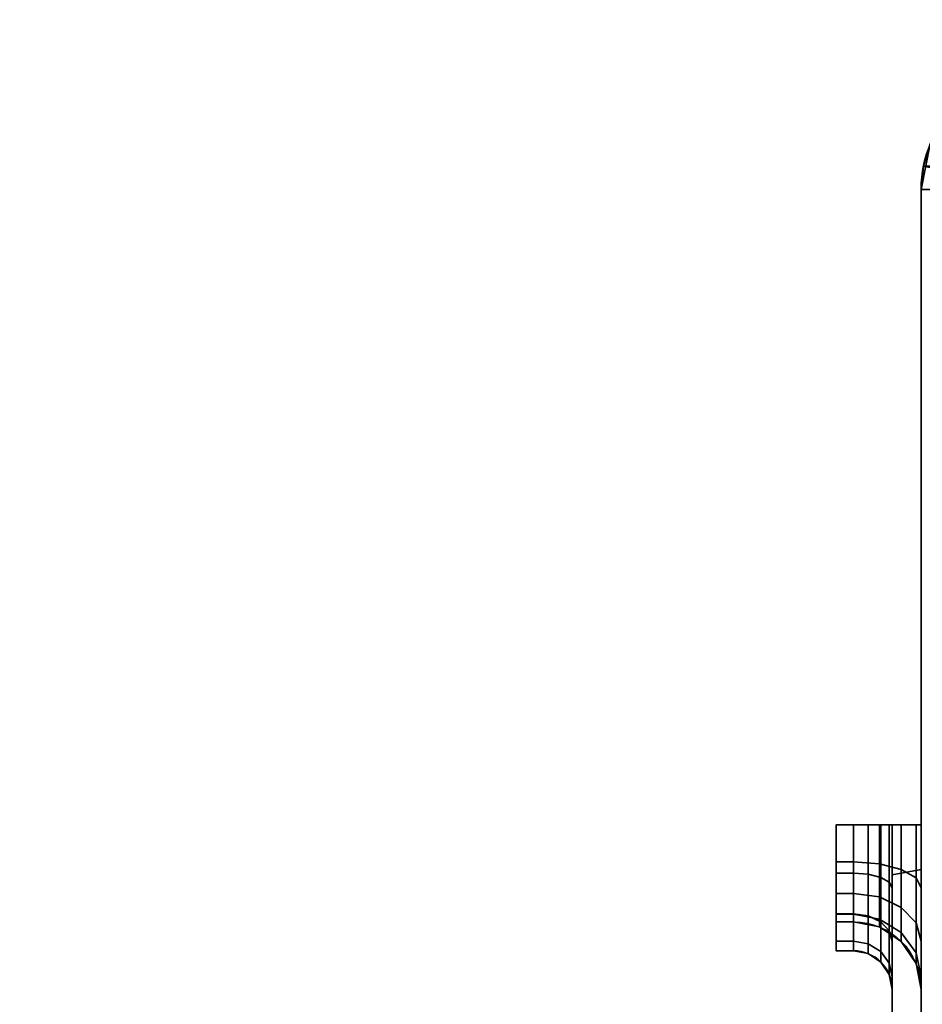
# Model space of a CAD drawing. Header units: millimetres. Extents: x -603 to 3703, y -120 to 193.
# Tile 653 of 656: x 2463 to 2486, y -7 to 19. Entities that reach past the tile are written whole.
import ezdxf

# ---------------------------------------------------------------- set-up
doc = ezdxf.new("R2010")
doc.units = ezdxf.units.MM
doc.layers.add('151', color=7, linetype='Continuous', true_color=0xffffff)

# ---------------------------------------------------------------- blocks, each defined once
blk = doc.blocks.new('UG_SURFACE_003')
at = {"layer": '151', "color": 252, "linetype": 'Continuous', "lineweight": 35}
for points in [[(3702.5, -35, 2213), (3702.5, 174.4, 2213), (2297.5, 174.4, 2213), (2297.5, -35, 2213)], [(2447.5, -35, 2063), (2447.5, 174.4, 2063), (3552.5, 174.4, 2063), (3552.5, -35, 2063)]]:
    blk.add_3dface(points, dxfattribs=at)
blk = doc.blocks.new('UG_SURFACE_164')
at = {"layer": '151', "color": 252, "linetype": 'Continuous', "lineweight": 35}
for points in [[(2486, 14.42, -7), (2486.059, 15.021, 2022.441), (2486.234, 15.599, 2022.265)], [(2486.234, 15.599, 2022.265), (2486.234, 15.599, -7), (2486, 14.42, -7)], [(2486, 14.42, -7), (2486.234, 15.599, -7), (2487.62, 15.025, -7), (2487.5, 14.42, -7)], [(2486, 14.42, -7), (2486, 14.42, 2022.5), (2486.059, 15.021, 2022.441)], [(2487.5, 14.42, 2021), (2487.53, 14.728, 2020.97), (2486.059, 15.021, 2022.441), (2486, 14.42, 2022.5)], [(2486, -46.92, 2022.5), (2486, 14.42, 2022.5), (2486, 14.42, -7), (2486, -46.92, -7)], [(2486, 14.42, 2022.5), (2486, -46.92, 2022.5), (2487.5, -46.92, 2021), (2487.5, 14.42, 2021)], [(2487.5, 14.42, -7), (2487.5, -46.92, -7), (2486, -46.92, -7), (2486, 14.42, -7)]]:
    blk.add_3dface(points, dxfattribs=at)
blk = doc.blocks.new('UG_SURFACE_165')
at = {"layer": '151', "color": 252, "linetype": 'Continuous', "lineweight": 35}
for points in [[(2486, 14.42, -7), (2486.059, 15.021, 2022.441), (2486.234, 15.599, 2022.265)], [(2486.234, 15.599, 2022.265), (2486.234, 15.599, -7), (2486, 14.42, -7)], [(2486, 14.42, -7), (2486.234, 15.599, -7), (2487.62, 15.025, -7), (2487.5, 14.42, -7)], [(2486, 14.42, -7), (2486, 14.42, 2022.5), (2486.059, 15.021, 2022.441)], [(2487.5, 14.42, 2021), (2487.53, 14.728, 2020.97), (2486.059, 15.021, 2022.441), (2486, 14.42, 2022.5)], [(2486, -46.92, 2022.5), (2486, 14.42, 2022.5), (2486, 14.42, -7), (2486, -46.92, -7)], [(2486, 14.42, 2022.5), (2486, -46.92, 2022.5), (2487.5, -46.92, 2021), (2487.5, 14.42, 2021)], [(2487.5, 14.42, -7), (2487.5, -46.92, -7), (2486, -46.92, -7), (2486, 14.42, -7)]]:
    blk.add_3dface(points, dxfattribs=at)
blk = doc.blocks.new('UG_SURFACE_166')
at = {"layer": '151', "color": 252, "linetype": 'Continuous', "lineweight": 35}
for points in [[(2486.059, 15.021, 2022.441), (2486, 14.42, 2022.5), (3514, 14.42, 2022.5)], [(2486, 14.42, 2022.5), (2486.059, 15.021, 2022.441), (2487.53, 14.728, 2020.97), (2487.5, 14.42, 2021)], [(2486, -46.92, 2022.5), (3514, -46.92, 2022.5), (3514, 14.42, 2022.5), (2486, 14.42, 2022.5)], [(2486, -46.92, 2022.5), (2486, 14.42, 2022.5), (2487.5, 14.42, 2021), (2487.5, -46.92, 2021)]]:
    blk.add_3dface(points, dxfattribs=at)
blk = doc.blocks.new('UG_SURFACE_168')
at = {"layer": '151', "color": 252, "linetype": 'Continuous', "lineweight": 35}
for points in [[(2484.25, -3.244, 1015.497), (2483.8, -3.244, 1015.497), (2483.8, -2, 1015.25), (2484.25, -2, 1015.25)], [(2484.25, -2, 1164.75), (2483.8, -2, 1164.75), (2483.8, -3.244, 1164.503), (2484.25, -3.244, 1164.503)], [(2483.8, -2.957, 1016.19), (2483.8, -2, 1016), (2483.8, -2, 1015.25), (2483.8, -3.244, 1015.497)], [(2484.25, -2, 1015.25), (2483.8, -2, 1015.25), (2483.8, -2, 1016), (2484.25, -2, 1016)], [(2484.25, -2, 1016), (2483.8, -2, 1016), (2483.8, -2.957, 1016.19), (2484.25, -2.957, 1016.19)], [(2483.8, -3.244, 1164.503), (2483.8, -2, 1164.75), (2483.8, -2, 1164), (2483.8, -2.957, 1163.81)], [(2484.25, -2, 1164), (2483.8, -2, 1164), (2483.8, -2, 1164.75), (2484.25, -2, 1164.75)], [(2484.25, -2.957, 1163.81), (2483.8, -2.957, 1163.81), (2483.8, -2, 1164), (2484.25, -2, 1164)], [(2484.633, -2, 1015.174), (2484.633, -3.273, 1015.427), (2484.25, -3.244, 1015.497), (2484.25, -2, 1015.25)], [(2484.633, -3.273, 1164.573), (2484.633, -2, 1164.826), (2484.25, -2, 1164.75), (2484.25, -3.244, 1164.503)], [(2484.25, -2, 1016), (2484.92, -2, 1015.867), (2484.633, -2, 1015.174), (2484.25, -2, 1015.25)], [(2484.25, -2, 1164.75), (2484.633, -2, 1164.826), (2484.92, -2, 1164.133), (2484.25, -2, 1164)], [(2484.25, -2.957, 1163.81), (2484.25, -2, 1164), (2484.92, -2, 1164.133), (2484.92, -3.008, 1163.933)], [(2484.25, -2, 1016), (2484.25, -2.957, 1016.19), (2484.92, -3.008, 1016.067), (2484.92, -2, 1015.867)], [(2484.957, -2, 1014.957), (2484.957, -3.356, 1015.227), (2484.633, -3.273, 1015.427), (2484.633, -2, 1015.174)], [(2484.957, -3.356, 1164.773), (2484.957, -2, 1165.043), (2484.633, -2, 1164.826), (2484.633, -3.273, 1164.573)], [(2484.957, -2, 1014.957), (2484.633, -2, 1015.174), (2484.92, -2, 1015.867), (2485.487, -2, 1015.487)], [(2485.487, -2, 1164.513), (2484.92, -2, 1164.133), (2484.633, -2, 1164.826), (2484.957, -2, 1165.043)], [(2484.92, -3.008, 1163.933), (2484.92, -2, 1164.133), (2485.487, -2, 1164.513), (2485.487, -3.153, 1164.283)], [(2484.92, -2, 1015.867), (2484.92, -3.008, 1016.067), (2485.487, -3.153, 1015.717), (2485.487, -2, 1015.487)], [(2485.174, -2, 1014.633), (2485.174, -3.48, 1014.927), (2484.957, -3.356, 1015.227), (2484.957, -2, 1014.957)], [(2485.174, -3.48, 1165.073), (2485.174, -2, 1165.367), (2484.957, -2, 1165.043), (2484.957, -3.356, 1164.773)], [(2485.487, -2, 1015.487), (2485.867, -2, 1014.92), (2485.174, -2, 1014.633), (2484.957, -2, 1014.957)], [(2484.957, -2, 1165.043), (2485.174, -2, 1165.367), (2485.867, -2, 1165.08), (2485.487, -2, 1164.513)], [(2485.25, -2, 1014.25), (2485.25, -3.626, 1014.573), (2485.174, -3.48, 1014.927), (2485.174, -2, 1014.633)], [(2485.25, -3.626, 1165.426), (2485.25, -2, 1165.75), (2485.174, -2, 1165.367), (2485.174, -3.48, 1165.073)], [(2485.25, -2, 1014.25), (2485.174, -2, 1014.633), (2485.867, -2, 1014.92), (2486, -2, 1014.25)], [(2486, -2, 1165.75), (2485.867, -2, 1165.08), (2485.174, -2, 1165.367), (2485.25, -2, 1165.75)], [(2485.25, -3.626, 1014.573), (2485.25, -2, 1014.25), (2485.25, -2, 1014), (2485.25, -14.946, 1000.609)], [(2485.25, -2, 1014), (2485.25, -8.551, 996), (2485.25, -14.789, 1000.127), (2485.25, -14.946, 1000.609)], [(2485.25, -3.288, 1169.538), (2485.25, -2, 1166), (2485.25, -2, 1165.75), (2485.25, -3.626, 1165.426)], [(2486, -8.551, 996), (2485.25, -8.551, 996), (2485.25, -2, 1014), (2486, -2, 1014)], [(2486, -3.151, 1169.162), (2486, -2, 1166), (2485.25, -2, 1166), (2485.25, -3.288, 1169.538)], [(2486, -2, 1014.25), (2486, -2, 1014), (2485.25, -2, 1014), (2485.25, -2, 1014.25)], [(2485.25, -2, 1165.75), (2485.25, -2, 1166), (2486, -2, 1166), (2486, -2, 1165.75)], [(2485.487, -3.153, 1164.283), (2485.487, -2, 1164.513), (2485.867, -2, 1165.08), (2485.867, -3.37, 1164.808)], [(2485.487, -2, 1015.487), (2485.487, -3.153, 1015.717), (2485.867, -3.37, 1015.192), (2485.867, -2, 1014.92)], [(2485.867, -3.37, 1164.808), (2485.867, -2, 1165.08), (2486, -2, 1165.75), (2486, -3.626, 1165.426)], [(2485.867, -2, 1014.92), (2485.867, -3.37, 1015.192), (2486, -3.626, 1014.573), (2486, -2, 1014.25)], [(2486, -3.626, 1165.426), (2486, -2, 1165.75), (2486, -2, 1166), (2486, -3.151, 1169.162)], [(2486, -8.551, 996), (2486, -2, 1014), (2486, -14.041, 1000.206), (2486, -14.127, 999.391)], [(2486, -14.294, 1000.985), (2486, -2, 1014), (2486, -2, 1014.25), (2486, -3.626, 1014.573)], [(2486, -14.294, 1000.985), (2486, -14.041, 1000.206), (2486, -2, 1014)], [(2483.8, -3.244, 1015.497), (2483.8, -4.298, 1016.202), (2483.8, -3.768, 1016.732), (2483.8, -2.957, 1016.19)], [(2484.25, -2.957, 1016.19), (2483.8, -2.957, 1016.19), (2483.8, -3.768, 1016.732), (2484.25, -3.768, 1016.732)], [(2483.8, -2.957, 1163.81), (2483.8, -3.768, 1163.268), (2483.8, -4.298, 1163.798), (2483.8, -3.244, 1164.503)], [(2484.25, -3.768, 1163.268), (2483.8, -3.768, 1163.268), (2483.8, -2.957, 1163.81), (2484.25, -2.957, 1163.81)], [(2484.25, -3.768, 1163.268), (2484.25, -2.957, 1163.81), (2484.92, -3.008, 1163.933), (2484.92, -3.862, 1163.362)], [(2484.25, -2.957, 1016.19), (2484.25, -3.768, 1016.732), (2484.92, -3.862, 1016.638), (2484.92, -3.008, 1016.067)], [(2484.92, -3.862, 1163.362), (2484.92, -3.008, 1163.933), (2485.487, -3.153, 1164.283), (2485.487, -4.13, 1163.63)], [(2484.92, -3.008, 1016.067), (2484.92, -3.862, 1016.638), (2485.487, -4.13, 1016.37), (2485.487, -3.153, 1015.717)], [(2484.25, -4.298, 1016.202), (2483.8, -4.298, 1016.202), (2483.8, -3.244, 1015.497), (2484.25, -3.244, 1015.497)], [(2484.25, -3.244, 1164.503), (2483.8, -3.244, 1164.503), (2483.8, -4.298, 1163.798), (2484.25, -4.298, 1163.798)], [(2484.633, -3.273, 1015.427), (2484.633, -4.352, 1016.148), (2484.25, -4.298, 1016.202), (2484.25, -3.244, 1015.497)], [(2484.633, -4.352, 1163.852), (2484.633, -3.273, 1164.573), (2484.25, -3.244, 1164.503), (2484.25, -4.298, 1163.798)], [(2484.957, -3.356, 1015.227), (2484.957, -4.505, 1015.995), (2484.633, -4.352, 1016.148), (2484.633, -3.273, 1015.427)], [(2484.957, -4.505, 1164.005), (2484.957, -3.356, 1164.773), (2484.633, -3.273, 1164.573), (2484.633, -4.352, 1163.852)], [(2485.25, -3.288, 1169.538), (2485.25, -8.551, 1184), (2486, -8.551, 1184), (2486, -3.151, 1169.162)], [(2485.25, -3.288, 1169.538), (2485.25, -15.095, 1179.185), (2485.25, -14.842, 1179.624)], [(2485.25, -3.288, 1169.538), (2485.25, -17.25, 1169.538), (2485.25, -16, 1178.782), (2485.25, -15.505, 1178.888)], [(2485.25, -14.842, 1179.624), (2485.25, -14.789, 1180.127), (2485.25, -8.551, 1184), (2485.25, -3.288, 1169.538)], [(2485.25, -15.505, 1178.888), (2485.25, -15.095, 1179.185), (2485.25, -3.288, 1169.538)], [(2485.25, -3.288, 1169.538), (2485.25, -9.519, 1166.291), (2485.25, -9.652, 1166.294)], [(2485.25, -3.288, 1169.538), (2485.25, -3.626, 1165.426), (2485.25, -5.005, 1164.505), (2485.25, -8.377, 1165.988)], [(2485.25, -8.377, 1165.988), (2485.25, -9.519, 1166.291), (2485.25, -3.288, 1169.538)], [(2485.25, -9.652, 1166.294), (2485.25, -17.25, 1166.294), (2485.25, -17.25, 1169.538), (2485.25, -3.288, 1169.538)], [(2485.487, -4.13, 1163.63), (2485.487, -3.153, 1164.283), (2485.867, -3.37, 1164.808), (2485.867, -4.532, 1164.032)], [(2485.487, -3.153, 1015.717), (2485.487, -4.13, 1016.37), (2485.867, -4.532, 1015.968), (2485.867, -3.37, 1015.192)], [(2486, -3.151, 1169.162), (2486, -15.199, 1178.201), (2486, -16, 1178.03), (2486, -16.627, 1173.391)], [(2486, -3.151, 1169.162), (2486, -14.127, 1179.391), (2486, -14.536, 1178.682)], [(2486, -16.627, 1173.391), (2486, -17.036, 1172.682), (2486, -3.151, 1169.162)], [(2486, -3.151, 1169.162), (2486, -8.551, 1184), (2486, -14.041, 1180.206), (2486, -14.127, 1179.391)], [(2486, -17.036, 1172.682), (2486, -17.699, 1172.201), (2486, -19.22, 1169.162), (2486, -3.151, 1169.162)], [(2486, -14.536, 1178.682), (2486, -15.199, 1178.201), (2486, -3.151, 1169.162)], [(2486, -3.151, 1169.162), (2486, -8.926, 1166.2), (2486, -8.377, 1165.988)], [(2486, -3.151, 1169.162), (2486, -19.22, 1169.162), (2486, -19.22, 1166.294), (2486, -9.652, 1166.294)], [(2486, -9.652, 1166.294), (2486, -8.926, 1166.2), (2486, -3.151, 1169.162)], [(2486, -8.377, 1165.988), (2486, -5.005, 1164.505), (2486, -3.626, 1165.426), (2486, -3.151, 1169.162)], [(2485.174, -3.48, 1014.927), (2485.174, -4.735, 1015.765), (2484.957, -4.505, 1015.995), (2484.957, -3.356, 1015.227)], [(2485.174, -4.735, 1164.235), (2485.174, -3.48, 1165.073), (2484.957, -3.356, 1164.773), (2484.957, -4.505, 1164.005)], [(2485.25, -3.626, 1014.573), (2485.25, -5.005, 1015.495), (2485.174, -4.735, 1015.765), (2485.174, -3.48, 1014.927)], [(2485.25, -5.005, 1164.505), (2485.25, -3.626, 1165.426), (2485.174, -3.48, 1165.073), (2485.174, -4.735, 1164.235)], [(2485.867, -4.532, 1164.032), (2485.867, -3.37, 1164.808), (2486, -3.626, 1165.426), (2486, -5.005, 1164.505)], [(2485.867, -3.37, 1015.192), (2485.867, -4.532, 1015.968), (2486, -5.005, 1015.495), (2486, -3.626, 1014.573)], [(2483.8, -4.298, 1016.202), (2483.8, -5.003, 1017.256), (2483.8, -4.31, 1017.543), (2483.8, -3.768, 1016.732)], [(2484.25, -3.768, 1016.732), (2483.8, -3.768, 1016.732), (2483.8, -4.31, 1017.543), (2484.25, -4.31, 1017.543)], [(2483.8, -3.768, 1163.268), (2483.8, -4.31, 1162.457), (2483.8, -5.003, 1162.744), (2483.8, -4.298, 1163.798)], [(2484.25, -4.31, 1162.457), (2483.8, -4.31, 1162.457), (2483.8, -3.768, 1163.268), (2484.25, -3.768, 1163.268)], [(2484.25, -4.31, 1162.457), (2484.25, -3.768, 1163.268), (2484.92, -3.862, 1163.362), (2484.92, -4.433, 1162.508)], [(2484.25, -3.768, 1016.732), (2484.25, -4.31, 1017.543), (2484.92, -4.433, 1017.492), (2484.92, -3.862, 1016.638)], [(2485.25, -14.946, 1000.609), (2485.25, -15.284, 1000.985), (2485.25, -5.005, 1015.495), (2485.25, -3.626, 1014.573)], [(2486, -3.626, 1014.573), (2486, -5.005, 1015.495), (2486, -14.842, 1001.593), (2486, -14.294, 1000.985)], [(2484.92, -4.433, 1162.508), (2484.92, -3.862, 1163.362), (2485.487, -4.13, 1163.63), (2485.487, -4.783, 1162.653)], [(2484.92, -3.862, 1016.638), (2484.92, -4.433, 1017.492), (2485.487, -4.783, 1017.347), (2485.487, -4.13, 1016.37)], [(2484.25, -5.003, 1017.256), (2483.8, -5.003, 1017.256), (2483.8, -4.298, 1016.202), (2484.25, -4.298, 1016.202)], [(2484.25, -4.298, 1163.798), (2483.8, -4.298, 1163.798), (2483.8, -5.003, 1162.744), (2484.25, -5.003, 1162.744)], [(2483.8, -5.003, 1017.256), (2483.8, -5.25, 1018.5), (2483.8, -4.5, 1018.5), (2483.8, -4.31, 1017.543)], [(2484.25, -4.31, 1017.543), (2483.8, -4.31, 1017.543), (2483.8, -4.5, 1018.5), (2484.25, -4.5, 1018.5)], [(2483.8, -4.31, 1162.457), (2483.8, -4.5, 1161.5), (2483.8, -5.25, 1161.5), (2483.8, -5.003, 1162.744)], [(2484.25, -4.5, 1161.5), (2483.8, -4.5, 1161.5), (2483.8, -4.31, 1162.457), (2484.25, -4.31, 1162.457)], [(2484.633, -4.352, 1016.148), (2484.633, -5.073, 1017.227), (2484.25, -5.003, 1017.256), (2484.25, -4.298, 1016.202)], [(2484.633, -5.073, 1162.773), (2484.633, -4.352, 1163.852), (2484.25, -4.298, 1163.798), (2484.25, -5.003, 1162.744)], [(2484.25, -4.5, 1161.5), (2484.25, -4.31, 1162.457), (2484.92, -4.433, 1162.508), (2484.92, -4.633, 1161.5)], [(2484.25, -4.31, 1017.543), (2484.25, -4.5, 1018.5), (2484.92, -4.633, 1018.5), (2484.92, -4.433, 1017.492)], [(2485.487, -4.783, 1162.653), (2485.487, -4.13, 1163.63), (2485.867, -4.532, 1164.032), (2485.867, -5.308, 1162.87)], [(2485.487, -4.13, 1016.37), (2485.487, -4.783, 1017.347), (2485.867, -5.308, 1017.13), (2485.867, -4.532, 1015.968)], [(2483.8, -4.5, 1161.5), (2483.8, -4.5, 1018.5), (2483.8, -5.25, 1018.5), (2483.8, -5.25, 1161.5)], [(2484.25, -4.5, 1161.5), (2484.25, -4.5, 1018.5), (2483.8, -4.5, 1018.5), (2483.8, -4.5, 1161.5)], [(2484.92, -4.633, 1161.5), (2484.92, -4.633, 1018.5), (2484.25, -4.5, 1018.5), (2484.25, -4.5, 1161.5)], [(2484.957, -4.505, 1015.995), (2484.957, -5.273, 1017.144), (2484.633, -5.073, 1017.227), (2484.633, -4.352, 1016.148)], [(2484.957, -5.273, 1162.856), (2484.957, -4.505, 1164.005), (2484.633, -4.352, 1163.852), (2484.633, -5.073, 1162.773)], [(2484.92, -4.633, 1161.5), (2484.92, -4.433, 1162.508), (2485.487, -4.783, 1162.653), (2485.487, -5.013, 1161.5)], [(2484.92, -4.433, 1017.492), (2484.92, -4.633, 1018.5), (2485.487, -5.013, 1018.5), (2485.487, -4.783, 1017.347)], [(2485.174, -4.735, 1015.765), (2485.174, -5.573, 1017.02), (2484.957, -5.273, 1017.144), (2484.957, -4.505, 1015.995)], [(2485.174, -5.573, 1162.98), (2485.174, -4.735, 1164.235), (2484.957, -4.505, 1164.005), (2484.957, -5.273, 1162.856)], [(2485.867, -5.308, 1162.87), (2485.867, -4.532, 1164.032), (2486, -5.005, 1164.505), (2486, -5.926, 1163.126)], [(2485.867, -4.532, 1015.968), (2485.867, -5.308, 1017.13), (2486, -5.926, 1016.874), (2486, -5.005, 1015.495)], [(2485.487, -5.013, 1161.5), (2485.487, -5.013, 1018.5), (2484.92, -4.633, 1018.5), (2484.92, -4.633, 1161.5)], [(2485.25, -5.005, 1015.495), (2485.25, -5.926, 1016.874), (2485.174, -5.573, 1017.02), (2485.174, -4.735, 1015.765)], [(2485.25, -5.926, 1163.126), (2485.25, -5.005, 1164.505), (2485.174, -4.735, 1164.235), (2485.174, -5.573, 1162.98)], [(2485.487, -5.013, 1161.5), (2485.487, -4.783, 1162.653), (2485.867, -5.308, 1162.87), (2485.867, -5.58, 1161.5)], [(2485.487, -4.783, 1017.347), (2485.487, -5.013, 1018.5), (2485.867, -5.58, 1018.5), (2485.867, -5.308, 1017.13)], [(2484.25, -5.25, 1018.5), (2483.8, -5.25, 1018.5), (2483.8, -5.003, 1017.256), (2484.25, -5.003, 1017.256)], [(2484.25, -5.003, 1162.744), (2483.8, -5.003, 1162.744), (2483.8, -5.25, 1161.5), (2484.25, -5.25, 1161.5)], [(2484.633, -5.073, 1017.227), (2484.633, -5.326, 1018.5), (2484.25, -5.25, 1018.5), (2484.25, -5.003, 1017.256)], [(2484.633, -5.326, 1161.5), (2484.633, -5.073, 1162.773), (2484.25, -5.003, 1162.744), (2484.25, -5.25, 1161.5)], [(2484.957, -5.273, 1017.144), (2484.957, -5.543, 1018.5), (2484.633, -5.326, 1018.5), (2484.633, -5.073, 1017.227)], [(2484.957, -5.543, 1161.5), (2484.957, -5.273, 1162.856), (2484.633, -5.073, 1162.773), (2484.633, -5.326, 1161.5)], [(2485.25, -5.005, 1164.505), (2485.25, -5.926, 1163.126), (2485.25, -7.02, 1163.703), (2485.25, -7.081, 1164.282)], [(2485.25, -7.081, 1164.282), (2485.25, -7.258, 1164.811), (2485.25, -5.005, 1164.505)], [(2485.25, -7.258, 1164.811), (2485.25, -7.537, 1165.279), (2485.25, -5.005, 1164.505)], [(2485.25, -7.537, 1165.279), (2485.25, -7.912, 1165.675), (2485.25, -5.005, 1164.505)], [(2485.25, -7.912, 1165.675), (2485.25, -8.377, 1165.988), (2485.25, -5.005, 1164.505)], [(2485.25, -15.284, 1000.985), (2485.25, -15.747, 1001.191), (2485.25, -5.926, 1016.874), (2485.25, -5.005, 1015.495)], [(2485.867, -5.58, 1161.5), (2485.867, -5.58, 1018.5), (2485.487, -5.013, 1018.5), (2485.487, -5.013, 1161.5)], [(2486, -5.005, 1164.505), (2486, -7.912, 1165.675), (2486, -7.537, 1165.279)], [(2486, -5.005, 1164.505), (2486, -8.377, 1165.988), (2486, -7.912, 1165.675)], [(2486, -5.005, 1015.495), (2486, -7.618, 1014.621), (2486, -8.011, 1014.246)], [(2486, -7.537, 1165.279), (2486, -5.926, 1163.126), (2486, -5.005, 1164.505)], [(2486, -5.005, 1015.495), (2486, -7.313, 1015.077), (2486, -7.618, 1014.621)], [(2486, -5.005, 1015.495), (2486, -7.108, 1015.606), (2486, -7.313, 1015.077)], [(2486, -5.005, 1015.495), (2486, -5.926, 1016.874), (2486, -7.02, 1016.297), (2486, -7.108, 1015.606)], [(2486, -8.011, 1014.246), (2486, -17.342, 1007.594), (2486, -16.794, 1006.985), (2486, -5.005, 1015.495)], [(2486, -14.842, 1001.593), (2486, -5.005, 1015.495), (2486, -16.541, 1006.206), (2486, -16.627, 1005.391)], [(2486, -16.794, 1006.985), (2486, -16.541, 1006.206), (2486, -5.005, 1015.495)], [(2484.25, -5.25, 1018.5), (2484.25, -5.25, 1161.5), (2483.8, -5.25, 1161.5), (2483.8, -5.25, 1018.5)], [(2484.633, -5.326, 1018.5), (2484.633, -5.326, 1161.5), (2484.25, -5.25, 1161.5), (2484.25, -5.25, 1018.5)], [(2484.957, -5.543, 1018.5), (2484.957, -5.543, 1161.5), (2484.633, -5.326, 1161.5), (2484.633, -5.326, 1018.5)], [(2485.174, -5.573, 1017.02), (2485.174, -5.867, 1018.5), (2484.957, -5.543, 1018.5), (2484.957, -5.273, 1017.144)], [(2485.174, -5.867, 1161.5), (2485.174, -5.573, 1162.98), (2484.957, -5.273, 1162.856), (2484.957, -5.543, 1161.5)], [(2485.867, -5.58, 1161.5), (2485.867, -5.308, 1162.87), (2486, -5.926, 1163.126), (2486, -6.25, 1161.5)], [(2485.867, -5.308, 1017.13), (2485.867, -5.58, 1018.5), (2486, -6.25, 1018.5), (2486, -5.926, 1016.874)], [(2485.174, -5.867, 1018.5), (2485.174, -5.867, 1161.5), (2484.957, -5.543, 1161.5), (2484.957, -5.543, 1018.5)], [(2485.25, -5.926, 1016.874), (2485.25, -6.25, 1018.5), (2485.174, -5.867, 1018.5), (2485.174, -5.573, 1017.02)], [(2485.25, -6.25, 1161.5), (2485.25, -5.926, 1163.126), (2485.174, -5.573, 1162.98), (2485.174, -5.867, 1161.5)], [(2486, -6.25, 1161.5), (2486, -6.25, 1018.5), (2485.867, -5.58, 1018.5), (2485.867, -5.58, 1161.5)], [(2485.25, -6.25, 1018.5), (2485.25, -6.25, 1161.5), (2485.174, -5.867, 1161.5), (2485.174, -5.867, 1018.5)], [(2485.25, -7.02, 1163.703), (2485.25, -5.926, 1163.126), (2485.25, -6.25, 1161.5)], [(2485.25, -7.618, 1014.621), (2485.25, -7.313, 1015.077), (2485.25, -5.926, 1016.874), (2485.25, -15.747, 1001.191)], [(2485.25, -7.313, 1015.077), (2485.25, -7.108, 1015.606), (2485.25, -5.926, 1016.874)], [(2485.25, -6.25, 1018.5), (2485.25, -5.926, 1016.874), (2485.25, -7.108, 1015.606), (2485.25, -7.02, 1016.297)], [(2486, -7.02, 1016.297), (2486, -5.926, 1016.874), (2486, -6.25, 1018.5)], [(2486, -5.926, 1163.126), (2486, -7.258, 1164.811), (2486, -7.081, 1164.282)], [(2486, -5.926, 1163.126), (2486, -7.537, 1165.279), (2486, -7.258, 1164.811)], [(2486, -6.25, 1161.5), (2486, -5.926, 1163.126), (2486, -7.081, 1164.282), (2486, -7.02, 1163.703)], [(2485.25, -6.25, 1161.5), (2485.25, -6.25, 1018.5), (2485.25, -7.02, 1016.297), (2485.25, -7.02, 1163.703)], [(2486, -6.25, 1018.5), (2486, -6.25, 1161.5), (2486, -7.02, 1163.703), (2486, -7.02, 1016.297)]]:
    blk.add_3dface(points, dxfattribs=at)
blk = doc.blocks.new('UG_SURFACE_172')
at = {"layer": '151', "color": 252, "linetype": 'Continuous', "lineweight": 35}
for points in [[(2484.25, -3.244, 1015.497), (2483.8, -3.244, 1015.497), (2483.8, -2, 1015.25), (2484.25, -2, 1015.25)], [(2484.25, -2, 1164.75), (2483.8, -2, 1164.75), (2483.8, -3.244, 1164.503), (2484.25, -3.244, 1164.503)], [(2483.8, -2.957, 1016.19), (2483.8, -2, 1016), (2483.8, -2, 1015.25), (2483.8, -3.244, 1015.497)], [(2484.25, -2, 1015.25), (2483.8, -2, 1015.25), (2483.8, -2, 1016), (2484.25, -2, 1016)], [(2484.25, -2, 1016), (2483.8, -2, 1016), (2483.8, -2.957, 1016.19), (2484.25, -2.957, 1016.19)], [(2483.8, -3.244, 1164.503), (2483.8, -2, 1164.75), (2483.8, -2, 1164), (2483.8, -2.957, 1163.81)], [(2484.25, -2, 1164), (2483.8, -2, 1164), (2483.8, -2, 1164.75), (2484.25, -2, 1164.75)], [(2484.25, -2.957, 1163.81), (2483.8, -2.957, 1163.81), (2483.8, -2, 1164), (2484.25, -2, 1164)], [(2484.633, -2, 1015.174), (2484.633, -3.273, 1015.427), (2484.25, -3.244, 1015.497), (2484.25, -2, 1015.25)], [(2484.633, -3.273, 1164.573), (2484.633, -2, 1164.826), (2484.25, -2, 1164.75), (2484.25, -3.244, 1164.503)], [(2484.25, -2, 1016), (2484.92, -2, 1015.867), (2484.633, -2, 1015.174), (2484.25, -2, 1015.25)], [(2484.25, -2, 1164.75), (2484.633, -2, 1164.826), (2484.92, -2, 1164.133), (2484.25, -2, 1164)], [(2484.25, -2.957, 1163.81), (2484.25, -2, 1164), (2484.92, -2, 1164.133), (2484.92, -3.008, 1163.933)], [(2484.25, -2, 1016), (2484.25, -2.957, 1016.19), (2484.92, -3.008, 1016.067), (2484.92, -2, 1015.867)], [(2484.957, -2, 1014.957), (2484.957, -3.356, 1015.227), (2484.633, -3.273, 1015.427), (2484.633, -2, 1015.174)], [(2484.957, -3.356, 1164.773), (2484.957, -2, 1165.043), (2484.633, -2, 1164.826), (2484.633, -3.273, 1164.573)], [(2484.957, -2, 1014.957), (2484.633, -2, 1015.174), (2484.92, -2, 1015.867), (2485.487, -2, 1015.487)], [(2485.487, -2, 1164.513), (2484.92, -2, 1164.133), (2484.633, -2, 1164.826), (2484.957, -2, 1165.043)], [(2484.92, -3.008, 1163.933), (2484.92, -2, 1164.133), (2485.487, -2, 1164.513), (2485.487, -3.153, 1164.283)], [(2484.92, -2, 1015.867), (2484.92, -3.008, 1016.067), (2485.487, -3.153, 1015.717), (2485.487, -2, 1015.487)], [(2485.174, -2, 1014.633), (2485.174, -3.48, 1014.927), (2484.957, -3.356, 1015.227), (2484.957, -2, 1014.957)], [(2485.174, -3.48, 1165.073), (2485.174, -2, 1165.367), (2484.957, -2, 1165.043), (2484.957, -3.356, 1164.773)], [(2485.487, -2, 1015.487), (2485.867, -2, 1014.92), (2485.174, -2, 1014.633), (2484.957, -2, 1014.957)], [(2484.957, -2, 1165.043), (2485.174, -2, 1165.367), (2485.867, -2, 1165.08), (2485.487, -2, 1164.513)], [(2485.25, -2, 1014.25), (2485.25, -3.626, 1014.573), (2485.174, -3.48, 1014.927), (2485.174, -2, 1014.633)], [(2485.25, -3.626, 1165.426), (2485.25, -2, 1165.75), (2485.174, -2, 1165.367), (2485.174, -3.48, 1165.073)], [(2485.25, -2, 1014.25), (2485.174, -2, 1014.633), (2485.867, -2, 1014.92), (2486, -2, 1014.25)], [(2486, -2, 1165.75), (2485.867, -2, 1165.08), (2485.174, -2, 1165.367), (2485.25, -2, 1165.75)], [(2485.25, -3.626, 1014.573), (2485.25, -2, 1014.25), (2485.25, -2, 1014), (2485.25, -14.946, 1000.609)], [(2485.25, -2, 1014), (2485.25, -8.551, 996), (2485.25, -14.789, 1000.127), (2485.25, -14.946, 1000.609)], [(2485.25, -3.288, 1169.538), (2485.25, -2, 1166), (2485.25, -2, 1165.75), (2485.25, -3.626, 1165.426)], [(2486, -8.551, 996), (2485.25, -8.551, 996), (2485.25, -2, 1014), (2486, -2, 1014)], [(2486, -3.151, 1169.162), (2486, -2, 1166), (2485.25, -2, 1166), (2485.25, -3.288, 1169.538)], [(2486, -2, 1014.25), (2486, -2, 1014), (2485.25, -2, 1014), (2485.25, -2, 1014.25)], [(2485.25, -2, 1165.75), (2485.25, -2, 1166), (2486, -2, 1166), (2486, -2, 1165.75)], [(2485.487, -3.153, 1164.283), (2485.487, -2, 1164.513), (2485.867, -2, 1165.08), (2485.867, -3.37, 1164.808)], [(2485.487, -2, 1015.487), (2485.487, -3.153, 1015.717), (2485.867, -3.37, 1015.192), (2485.867, -2, 1014.92)], [(2485.867, -3.37, 1164.808), (2485.867, -2, 1165.08), (2486, -2, 1165.75), (2486, -3.626, 1165.426)], [(2485.867, -2, 1014.92), (2485.867, -3.37, 1015.192), (2486, -3.626, 1014.573), (2486, -2, 1014.25)], [(2486, -3.626, 1165.426), (2486, -2, 1165.75), (2486, -2, 1166), (2486, -3.151, 1169.162)], [(2486, -8.551, 996), (2486, -2, 1014), (2486, -14.041, 1000.206), (2486, -14.127, 999.391)], [(2486, -14.294, 1000.985), (2486, -2, 1014), (2486, -2, 1014.25), (2486, -3.626, 1014.573)], [(2486, -14.294, 1000.985), (2486, -14.041, 1000.206), (2486, -2, 1014)], [(2483.8, -3.244, 1015.497), (2483.8, -4.298, 1016.202), (2483.8, -3.768, 1016.732), (2483.8, -2.957, 1016.19)], [(2484.25, -2.957, 1016.19), (2483.8, -2.957, 1016.19), (2483.8, -3.768, 1016.732), (2484.25, -3.768, 1016.732)], [(2483.8, -2.957, 1163.81), (2483.8, -3.768, 1163.268), (2483.8, -4.298, 1163.798), (2483.8, -3.244, 1164.503)], [(2484.25, -3.768, 1163.268), (2483.8, -3.768, 1163.268), (2483.8, -2.957, 1163.81), (2484.25, -2.957, 1163.81)], [(2484.25, -3.768, 1163.268), (2484.25, -2.957, 1163.81), (2484.92, -3.008, 1163.933), (2484.92, -3.862, 1163.362)], [(2484.25, -2.957, 1016.19), (2484.25, -3.768, 1016.732), (2484.92, -3.862, 1016.638), (2484.92, -3.008, 1016.067)], [(2484.92, -3.862, 1163.362), (2484.92, -3.008, 1163.933), (2485.487, -3.153, 1164.283), (2485.487, -4.13, 1163.63)], [(2484.92, -3.008, 1016.067), (2484.92, -3.862, 1016.638), (2485.487, -4.13, 1016.37), (2485.487, -3.153, 1015.717)], [(2484.25, -4.298, 1016.202), (2483.8, -4.298, 1016.202), (2483.8, -3.244, 1015.497), (2484.25, -3.244, 1015.497)], [(2484.25, -3.244, 1164.503), (2483.8, -3.244, 1164.503), (2483.8, -4.298, 1163.798), (2484.25, -4.298, 1163.798)], [(2484.633, -3.273, 1015.427), (2484.633, -4.352, 1016.148), (2484.25, -4.298, 1016.202), (2484.25, -3.244, 1015.497)], [(2484.633, -4.352, 1163.852), (2484.633, -3.273, 1164.573), (2484.25, -3.244, 1164.503), (2484.25, -4.298, 1163.798)], [(2484.957, -3.356, 1015.227), (2484.957, -4.505, 1015.995), (2484.633, -4.352, 1016.148), (2484.633, -3.273, 1015.427)], [(2484.957, -4.505, 1164.005), (2484.957, -3.356, 1164.773), (2484.633, -3.273, 1164.573), (2484.633, -4.352, 1163.852)], [(2485.25, -3.288, 1169.538), (2485.25, -8.551, 1184), (2486, -8.551, 1184), (2486, -3.151, 1169.162)], [(2485.25, -3.288, 1169.538), (2485.25, -15.095, 1179.185), (2485.25, -14.842, 1179.624)], [(2485.25, -3.288, 1169.538), (2485.25, -17.25, 1169.538), (2485.25, -16, 1178.782), (2485.25, -15.505, 1178.888)], [(2485.25, -14.842, 1179.624), (2485.25, -14.789, 1180.127), (2485.25, -8.551, 1184), (2485.25, -3.288, 1169.538)], [(2485.25, -15.505, 1178.888), (2485.25, -15.095, 1179.185), (2485.25, -3.288, 1169.538)], [(2485.25, -3.288, 1169.538), (2485.25, -9.519, 1166.291), (2485.25, -9.652, 1166.294)], [(2485.25, -3.288, 1169.538), (2485.25, -3.626, 1165.426), (2485.25, -5.005, 1164.505), (2485.25, -8.377, 1165.988)], [(2485.25, -8.377, 1165.988), (2485.25, -9.519, 1166.291), (2485.25, -3.288, 1169.538)], [(2485.25, -9.652, 1166.294), (2485.25, -17.25, 1166.294), (2485.25, -17.25, 1169.538), (2485.25, -3.288, 1169.538)], [(2485.487, -4.13, 1163.63), (2485.487, -3.153, 1164.283), (2485.867, -3.37, 1164.808), (2485.867, -4.532, 1164.032)], [(2485.487, -3.153, 1015.717), (2485.487, -4.13, 1016.37), (2485.867, -4.532, 1015.968), (2485.867, -3.37, 1015.192)], [(2486, -3.151, 1169.162), (2486, -15.199, 1178.201), (2486, -16, 1178.03), (2486, -16.627, 1173.391)], [(2486, -3.151, 1169.162), (2486, -14.127, 1179.391), (2486, -14.536, 1178.682)], [(2486, -16.627, 1173.391), (2486, -17.036, 1172.682), (2486, -3.151, 1169.162)], [(2486, -3.151, 1169.162), (2486, -8.551, 1184), (2486, -14.041, 1180.206), (2486, -14.127, 1179.391)], [(2486, -17.036, 1172.682), (2486, -17.699, 1172.201), (2486, -19.22, 1169.162), (2486, -3.151, 1169.162)], [(2486, -14.536, 1178.682), (2486, -15.199, 1178.201), (2486, -3.151, 1169.162)], [(2486, -3.151, 1169.162), (2486, -8.926, 1166.2), (2486, -8.377, 1165.988)], [(2486, -3.151, 1169.162), (2486, -19.22, 1169.162), (2486, -19.22, 1166.294), (2486, -9.652, 1166.294)], [(2486, -9.652, 1166.294), (2486, -8.926, 1166.2), (2486, -3.151, 1169.162)], [(2486, -8.377, 1165.988), (2486, -5.005, 1164.505), (2486, -3.626, 1165.426), (2486, -3.151, 1169.162)], [(2485.174, -3.48, 1014.927), (2485.174, -4.735, 1015.765), (2484.957, -4.505, 1015.995), (2484.957, -3.356, 1015.227)], [(2485.174, -4.735, 1164.235), (2485.174, -3.48, 1165.073), (2484.957, -3.356, 1164.773), (2484.957, -4.505, 1164.005)], [(2485.25, -3.626, 1014.573), (2485.25, -5.005, 1015.495), (2485.174, -4.735, 1015.765), (2485.174, -3.48, 1014.927)], [(2485.25, -5.005, 1164.505), (2485.25, -3.626, 1165.426), (2485.174, -3.48, 1165.073), (2485.174, -4.735, 1164.235)], [(2485.867, -4.532, 1164.032), (2485.867, -3.37, 1164.808), (2486, -3.626, 1165.426), (2486, -5.005, 1164.505)], [(2485.867, -3.37, 1015.192), (2485.867, -4.532, 1015.968), (2486, -5.005, 1015.495), (2486, -3.626, 1014.573)], [(2483.8, -4.298, 1016.202), (2483.8, -5.003, 1017.256), (2483.8, -4.31, 1017.543), (2483.8, -3.768, 1016.732)], [(2484.25, -3.768, 1016.732), (2483.8, -3.768, 1016.732), (2483.8, -4.31, 1017.543), (2484.25, -4.31, 1017.543)], [(2483.8, -3.768, 1163.268), (2483.8, -4.31, 1162.457), (2483.8, -5.003, 1162.744), (2483.8, -4.298, 1163.798)], [(2484.25, -4.31, 1162.457), (2483.8, -4.31, 1162.457), (2483.8, -3.768, 1163.268), (2484.25, -3.768, 1163.268)], [(2484.25, -4.31, 1162.457), (2484.25, -3.768, 1163.268), (2484.92, -3.862, 1163.362), (2484.92, -4.433, 1162.508)], [(2484.25, -3.768, 1016.732), (2484.25, -4.31, 1017.543), (2484.92, -4.433, 1017.492), (2484.92, -3.862, 1016.638)], [(2485.25, -14.946, 1000.609), (2485.25, -15.284, 1000.985), (2485.25, -5.005, 1015.495), (2485.25, -3.626, 1014.573)], [(2486, -3.626, 1014.573), (2486, -5.005, 1015.495), (2486, -14.842, 1001.593), (2486, -14.294, 1000.985)], [(2484.92, -4.433, 1162.508), (2484.92, -3.862, 1163.362), (2485.487, -4.13, 1163.63), (2485.487, -4.783, 1162.653)], [(2484.92, -3.862, 1016.638), (2484.92, -4.433, 1017.492), (2485.487, -4.783, 1017.347), (2485.487, -4.13, 1016.37)], [(2484.25, -5.003, 1017.256), (2483.8, -5.003, 1017.256), (2483.8, -4.298, 1016.202), (2484.25, -4.298, 1016.202)], [(2484.25, -4.298, 1163.798), (2483.8, -4.298, 1163.798), (2483.8, -5.003, 1162.744), (2484.25, -5.003, 1162.744)], [(2483.8, -5.003, 1017.256), (2483.8, -5.25, 1018.5), (2483.8, -4.5, 1018.5), (2483.8, -4.31, 1017.543)], [(2484.25, -4.31, 1017.543), (2483.8, -4.31, 1017.543), (2483.8, -4.5, 1018.5), (2484.25, -4.5, 1018.5)], [(2483.8, -4.31, 1162.457), (2483.8, -4.5, 1161.5), (2483.8, -5.25, 1161.5), (2483.8, -5.003, 1162.744)], [(2484.25, -4.5, 1161.5), (2483.8, -4.5, 1161.5), (2483.8, -4.31, 1162.457), (2484.25, -4.31, 1162.457)], [(2484.633, -4.352, 1016.148), (2484.633, -5.073, 1017.227), (2484.25, -5.003, 1017.256), (2484.25, -4.298, 1016.202)], [(2484.633, -5.073, 1162.773), (2484.633, -4.352, 1163.852), (2484.25, -4.298, 1163.798), (2484.25, -5.003, 1162.744)], [(2484.25, -4.5, 1161.5), (2484.25, -4.31, 1162.457), (2484.92, -4.433, 1162.508), (2484.92, -4.633, 1161.5)], [(2484.25, -4.31, 1017.543), (2484.25, -4.5, 1018.5), (2484.92, -4.633, 1018.5), (2484.92, -4.433, 1017.492)], [(2485.487, -4.783, 1162.653), (2485.487, -4.13, 1163.63), (2485.867, -4.532, 1164.032), (2485.867, -5.308, 1162.87)], [(2485.487, -4.13, 1016.37), (2485.487, -4.783, 1017.347), (2485.867, -5.308, 1017.13), (2485.867, -4.532, 1015.968)], [(2483.8, -4.5, 1161.5), (2483.8, -4.5, 1018.5), (2483.8, -5.25, 1018.5), (2483.8, -5.25, 1161.5)], [(2484.25, -4.5, 1161.5), (2484.25, -4.5, 1018.5), (2483.8, -4.5, 1018.5), (2483.8, -4.5, 1161.5)], [(2484.92, -4.633, 1161.5), (2484.92, -4.633, 1018.5), (2484.25, -4.5, 1018.5), (2484.25, -4.5, 1161.5)], [(2484.957, -4.505, 1015.995), (2484.957, -5.273, 1017.144), (2484.633, -5.073, 1017.227), (2484.633, -4.352, 1016.148)], [(2484.957, -5.273, 1162.856), (2484.957, -4.505, 1164.005), (2484.633, -4.352, 1163.852), (2484.633, -5.073, 1162.773)], [(2484.92, -4.633, 1161.5), (2484.92, -4.433, 1162.508), (2485.487, -4.783, 1162.653), (2485.487, -5.013, 1161.5)], [(2484.92, -4.433, 1017.492), (2484.92, -4.633, 1018.5), (2485.487, -5.013, 1018.5), (2485.487, -4.783, 1017.347)], [(2485.174, -4.735, 1015.765), (2485.174, -5.573, 1017.02), (2484.957, -5.273, 1017.144), (2484.957, -4.505, 1015.995)], [(2485.174, -5.573, 1162.98), (2485.174, -4.735, 1164.235), (2484.957, -4.505, 1164.005), (2484.957, -5.273, 1162.856)], [(2485.867, -5.308, 1162.87), (2485.867, -4.532, 1164.032), (2486, -5.005, 1164.505), (2486, -5.926, 1163.126)], [(2485.867, -4.532, 1015.968), (2485.867, -5.308, 1017.13), (2486, -5.926, 1016.874), (2486, -5.005, 1015.495)], [(2485.487, -5.013, 1161.5), (2485.487, -5.013, 1018.5), (2484.92, -4.633, 1018.5), (2484.92, -4.633, 1161.5)], [(2485.25, -5.005, 1015.495), (2485.25, -5.926, 1016.874), (2485.174, -5.573, 1017.02), (2485.174, -4.735, 1015.765)], [(2485.25, -5.926, 1163.126), (2485.25, -5.005, 1164.505), (2485.174, -4.735, 1164.235), (2485.174, -5.573, 1162.98)], [(2485.487, -5.013, 1161.5), (2485.487, -4.783, 1162.653), (2485.867, -5.308, 1162.87), (2485.867, -5.58, 1161.5)], [(2485.487, -4.783, 1017.347), (2485.487, -5.013, 1018.5), (2485.867, -5.58, 1018.5), (2485.867, -5.308, 1017.13)], [(2484.25, -5.25, 1018.5), (2483.8, -5.25, 1018.5), (2483.8, -5.003, 1017.256), (2484.25, -5.003, 1017.256)], [(2484.25, -5.003, 1162.744), (2483.8, -5.003, 1162.744), (2483.8, -5.25, 1161.5), (2484.25, -5.25, 1161.5)], [(2484.633, -5.073, 1017.227), (2484.633, -5.326, 1018.5), (2484.25, -5.25, 1018.5), (2484.25, -5.003, 1017.256)], [(2484.633, -5.326, 1161.5), (2484.633, -5.073, 1162.773), (2484.25, -5.003, 1162.744), (2484.25, -5.25, 1161.5)], [(2484.957, -5.273, 1017.144), (2484.957, -5.543, 1018.5), (2484.633, -5.326, 1018.5), (2484.633, -5.073, 1017.227)], [(2484.957, -5.543, 1161.5), (2484.957, -5.273, 1162.856), (2484.633, -5.073, 1162.773), (2484.633, -5.326, 1161.5)], [(2485.25, -5.005, 1164.505), (2485.25, -5.926, 1163.126), (2485.25, -7.02, 1163.703), (2485.25, -7.081, 1164.282)], [(2485.25, -7.081, 1164.282), (2485.25, -7.258, 1164.811), (2485.25, -5.005, 1164.505)], [(2485.25, -7.258, 1164.811), (2485.25, -7.537, 1165.279), (2485.25, -5.005, 1164.505)], [(2485.25, -7.537, 1165.279), (2485.25, -7.912, 1165.675), (2485.25, -5.005, 1164.505)], [(2485.25, -7.912, 1165.675), (2485.25, -8.377, 1165.988), (2485.25, -5.005, 1164.505)], [(2485.25, -15.284, 1000.985), (2485.25, -15.747, 1001.191), (2485.25, -5.926, 1016.874), (2485.25, -5.005, 1015.495)], [(2485.867, -5.58, 1161.5), (2485.867, -5.58, 1018.5), (2485.487, -5.013, 1018.5), (2485.487, -5.013, 1161.5)], [(2486, -5.005, 1164.505), (2486, -7.258, 1164.811), (2486, -7.081, 1164.282)], [(2486, -5.005, 1164.505), (2486, -7.537, 1165.279), (2486, -7.258, 1164.811)], [(2486, -5.005, 1164.505), (2486, -7.912, 1165.675), (2486, -7.537, 1165.279)], [(2486, -5.005, 1015.495), (2486, -7.618, 1014.621), (2486, -8.011, 1014.246)], [(2486, -5.005, 1164.505), (2486, -8.377, 1165.988), (2486, -7.912, 1165.675)], [(2486, -5.005, 1015.495), (2486, -7.313, 1015.077), (2486, -7.618, 1014.621)], [(2486, -5.005, 1015.495), (2486, -7.108, 1015.606), (2486, -7.313, 1015.077)], [(2486, -7.081, 1164.282), (2486, -7.02, 1163.703), (2486, -5.926, 1163.126), (2486, -5.005, 1164.505)], [(2486, -5.005, 1015.495), (2486, -5.926, 1016.874), (2486, -7.02, 1016.297), (2486, -7.108, 1015.606)], [(2486, -8.011, 1014.246), (2486, -17.342, 1007.594), (2486, -16.794, 1006.985), (2486, -5.005, 1015.495)], [(2486, -14.842, 1001.593), (2486, -5.005, 1015.495), (2486, -16.541, 1006.206), (2486, -16.627, 1005.391)], [(2486, -16.794, 1006.985), (2486, -16.541, 1006.206), (2486, -5.005, 1015.495)], [(2484.25, -5.25, 1018.5), (2484.25, -5.25, 1161.5), (2483.8, -5.25, 1161.5), (2483.8, -5.25, 1018.5)], [(2484.633, -5.326, 1018.5), (2484.633, -5.326, 1161.5), (2484.25, -5.25, 1161.5), (2484.25, -5.25, 1018.5)], [(2484.957, -5.543, 1018.5), (2484.957, -5.543, 1161.5), (2484.633, -5.326, 1161.5), (2484.633, -5.326, 1018.5)], [(2485.174, -5.573, 1017.02), (2485.174, -5.867, 1018.5), (2484.957, -5.543, 1018.5), (2484.957, -5.273, 1017.144)], [(2485.174, -5.867, 1161.5), (2485.174, -5.573, 1162.98), (2484.957, -5.273, 1162.856), (2484.957, -5.543, 1161.5)], [(2485.867, -5.58, 1161.5), (2485.867, -5.308, 1162.87), (2486, -5.926, 1163.126), (2486, -6.25, 1161.5)], [(2485.867, -5.308, 1017.13), (2485.867, -5.58, 1018.5), (2486, -6.25, 1018.5), (2486, -5.926, 1016.874)], [(2485.174, -5.867, 1018.5), (2485.174, -5.867, 1161.5), (2484.957, -5.543, 1161.5), (2484.957, -5.543, 1018.5)], [(2485.25, -5.926, 1016.874), (2485.25, -6.25, 1018.5), (2485.174, -5.867, 1018.5), (2485.174, -5.573, 1017.02)], [(2485.25, -6.25, 1161.5), (2485.25, -5.926, 1163.126), (2485.174, -5.573, 1162.98), (2485.174, -5.867, 1161.5)], [(2486, -6.25, 1161.5), (2486, -6.25, 1018.5), (2485.867, -5.58, 1018.5), (2485.867, -5.58, 1161.5)], [(2485.25, -6.25, 1018.5), (2485.25, -6.25, 1161.5), (2485.174, -5.867, 1161.5), (2485.174, -5.867, 1018.5)], [(2485.25, -7.02, 1163.703), (2485.25, -5.926, 1163.126), (2485.25, -6.25, 1161.5)], [(2485.25, -7.618, 1014.621), (2485.25, -7.313, 1015.077), (2485.25, -5.926, 1016.874), (2485.25, -15.747, 1001.191)], [(2485.25, -7.313, 1015.077), (2485.25, -7.108, 1015.606), (2485.25, -5.926, 1016.874)], [(2485.25, -6.25, 1018.5), (2485.25, -5.926, 1016.874), (2485.25, -7.108, 1015.606), (2485.25, -7.02, 1016.297)], [(2486, -7.02, 1016.297), (2486, -5.926, 1016.874), (2486, -6.25, 1018.5)], [(2486, -6.25, 1161.5), (2486, -5.926, 1163.126), (2486, -7.02, 1163.703)], [(2485.25, -6.25, 1161.5), (2485.25, -6.25, 1018.5), (2485.25, -7.02, 1016.297), (2485.25, -7.02, 1163.703)], [(2486, -6.25, 1018.5), (2486, -6.25, 1161.5), (2486, -7.02, 1163.703), (2486, -7.02, 1016.297)]]:
    blk.add_3dface(points, dxfattribs=at)

msp = doc.modelspace()

# ---------------------------------------------------------------- linework, layer by layer
at = {"layer": '151', "color": 252, "linetype": 'Continuous', "lineweight": -3, "true_color": 0x939598}
for p, q in [((2486, 14.42, -7), (2486, -46.92, -7)), ((2486, 14.42, 2022.5), (2486, 14.42, -7)), ((2486, -46.92, 2022.5), (2486, 14.42, 2022.5)), ((2486, 14.42, 2022.5), (2486, 14.42, -7)), ((2486, -46.92, 2022.5), (2486, 14.42, 2022.5)), ((2486, -46.92, 2022.5), (2486, 14.42, 2022.5)), ((2486, 14.42, -7), (2486, -46.92, -7)), ((3514, 14.42, 2022.5), (2486, 14.42, 2022.5)), ((2483.8, -2, 1164), (2484.25, -2, 1164)), ((2483.8, -2, 1164), (2483.8, -2, 1164.75)), ((2483.8, -2, 1016), (2483.8, -2, 1015.25)), ((2483.8, -2, 1164.75), (2484.25, -2, 1164.75)), ((2483.8, -2, 1015.25), (2484.25, -2, 1015.25)), ((2483.8, -2, 1016), (2484.25, -2, 1016)), ((2483.8, -2, 1016), (2483.8, -2, 1015.25)), ((2483.8, -2, 1164.75), (2484.25, -2, 1164.75)), ((2483.8, -2, 1015.25), (2484.25, -2, 1015.25)), ((2483.8, -2, 1016), (2484.25, -2, 1016)), ((2483.8, -2, 1164), (2484.25, -2, 1164)), ((2483.8, -2, 1164), (2483.8, -2, 1164.75)), ((2485.25, -2, 1166), (2485.25, -8.551, 1184)), ((2485.25, -2, 1014), (2486, -2, 1014)), ((2485.25, -2, 1014), (2485.25, -2, 1014.25)), ((2485.25, -2, 1166), (2486, -2, 1166)), ((2485.25, -8.551, 996), (2485.25, -2, 1014)), ((2485.25, -2, 1165.75), (2485.25, -2, 1166)), ((2485.25, -2, 1014), (2485.25, -2, 1014.25)), ((2485.25, -2, 1166), (2486, -2, 1166)), ((2485.25, -2, 1166), (2485.25, -8.551, 1184)), ((2485.25, -2, 1165.75), (2485.25, -2, 1166)), ((2485.25, -8.551, 996), (2485.25, -2, 1014)), ((2485.25, -2, 1014), (2486, -2, 1014)), ((2486, -2, 1014), (2486, -2, 1014.25)), ((2486, -8.551, 996), (2486, -2, 1014)), ((2486, -2, 1166), (2486, -8.551, 1184)), ((2486, -2, 1165.75), (2486, -2, 1166)), ((2486, -8.551, 996), (2486, -2, 1014)), ((2486, -2, 1165.75), (2486, -2, 1166)), ((2486, -2, 1014), (2486, -2, 1014.25)), ((2486, -2, 1166), (2486, -8.551, 1184)), ((2483.8, -4.5, 1018.5), (2484.25, -4.5, 1018.5)), ((2483.8, -4.5, 1161.5), (2483.8, -5.25, 1161.5)), ((2483.8, -4.5, 1018.5), (2483.8, -4.5, 1161.5)), ((2483.8, -4.5, 1018.5), (2483.8, -5.25, 1018.5)), ((2483.8, -4.5, 1161.5), (2484.25, -4.5, 1161.5)), ((2483.8, -4.5, 1018.5), (2484.25, -4.5, 1018.5)), ((2483.8, -4.5, 1161.5), (2483.8, -5.25, 1161.5)), ((2483.8, -4.5, 1018.5), (2483.8, -4.5, 1161.5)), ((2483.8, -4.5, 1018.5), (2483.8, -5.25, 1018.5)), ((2483.8, -4.5, 1161.5), (2484.25, -4.5, 1161.5)), ((2484.25, -4.5, 1161.5), (2484.25, -4.5, 1018.5)), ((2484.25, -4.5, 1161.5), (2484.25, -4.5, 1018.5)), ((2483.8, -5.25, 1018.5), (2483.8, -5.25, 1161.5)), ((2483.8, -5.25, 1161.5), (2484.25, -5.25, 1161.5)), ((2483.8, -5.25, 1018.5), (2484.25, -5.25, 1018.5)), ((2483.8, -5.25, 1161.5), (2484.25, -5.25, 1161.5)), ((2483.8, -5.25, 1018.5), (2484.25, -5.25, 1018.5)), ((2483.8, -5.25, 1018.5), (2483.8, -5.25, 1161.5)), ((2484.25, -5.25, 1018.5), (2484.25, -5.25, 1161.5)), ((2484.25, -5.25, 1018.5), (2484.25, -5.25, 1161.5)), ((2485.25, -6.25, 1161.5), (2485.25, -6.25, 1018.5)), ((2485.25, -6.25, 1161.5), (2485.25, -6.25, 1018.5)), ((2486, -6.25, 1018.5), (2486, -6.25, 1161.5)), ((2486, -6.25, 1018.5), (2486, -6.25, 1161.5))]:
    msp.add_line(p, q, dxfattribs=at)
for centre, radius, start, end in [((2489.08, 14.42, -7), 3.08, 90, 180), ((2489.08, 14.42, -7), 3.08, 90, 180), ((2484.25, -6.25, 1161.5), 1, 0, 90), ((2484.25, -6.25, 1161.5), 1, 0, 90)]:
    msp.add_arc(centre, radius, start, end, dxfattribs=at)
at = {"layer": '151', "color": 252, "linetype": 'Continuous', "lineweight": -3, "true_color": 0x939598, "extrusion": (-1, 0, 0)}
for centre, radius, start, end in [((2, 1018.5, -2483.8), 3.25, 270, 0), ((2, 1018.5, -2483.8), 2.5, 270, 0), ((2, 1161.5, -2483.8), 3.25, 0, 90), ((2, 1161.5, -2483.8), 2.5, 0, 90), ((2, 1018.5, -2483.8), 3.25, 270, 0), ((2, 1018.5, -2483.8), 2.5, 270, 0), ((2, 1161.5, -2483.8), 3.25, 0, 90), ((2, 1161.5, -2483.8), 2.5, 0, 90), ((2, 1018.5, -2484.25), 3.25, 270, 0), ((2, 1161.5, -2484.25), 3.25, 0, 90), ((2, 1018.5, -2484.25), 3.25, 270, 0), ((2, 1161.5, -2484.25), 3.25, 0, 90), ((2, 1018.5, -2486), 4.25, 270, 0), ((2, 1161.5, -2486), 4.25, 0, 90), ((2, 1018.5, -2486), 4.25, 270, 0), ((2, 1161.5, -2486), 4.25, 0, 90)]:
    msp.add_arc(centre, radius, start, end, dxfattribs=at)
at = {"layer": '151', "color": 252, "linetype": 'Continuous', "lineweight": -3, "true_color": 0x939598, "extrusion": (0, 1, 0)}
for centre, start, end in [((-2484.25, 1165.75, -2), 180, 270), ((-2484.25, 1014.25, -2), 90, 180), ((-2484.25, 1165.75, -2), 180, 270), ((-2484.25, 1014.25, -2), 90, 180)]:
    msp.add_arc(centre, 1.75, start, end, dxfattribs=at)
at = {"layer": '151', "color": 252, "linetype": 'Continuous', "lineweight": -3, "true_color": 0x939598, "extrusion": (1, 0, 0)}
for centre, radius, start, end in [((-2, 1018.5, 2484.25), 2.5, 180, 270), ((-2, 1161.5, 2484.25), 2.5, 90, 180), ((-2, 1018.5, 2484.25), 2.5, 180, 270), ((-2, 1161.5, 2484.25), 2.5, 90, 180), ((-2, 1018.5, 2485.25), 4.25, 180, 270), ((-2, 1161.5, 2485.25), 4.25, 90, 180), ((-2, 1018.5, 2485.25), 4.25, 180, 270), ((-2, 1161.5, 2485.25), 4.25, 90, 180)]:
    msp.add_arc(centre, radius, start, end, dxfattribs=at)
at = {"layer": '151', "color": 252, "linetype": 'Continuous', "lineweight": -3, "true_color": 0x939598, "extrusion": (0, -1, 0)}
for centre, start, end in [((2484.25, 1014.25, 2), 0, 90), ((2484.25, 1165.75, 2), 270, 0), ((2484.25, 1014.25, 2), 0, 90), ((2484.25, 1165.75, 2), 270, 0)]:
    msp.add_arc(centre, 1, start, end, dxfattribs=at)
at = {"layer": '151', "color": 252, "linetype": 'Continuous', "lineweight": -3, "true_color": 0x939598, "extrusion": (0, -1.26883e-13, -1)}
msp.add_arc((-2484.25, -6.25, -1161.5), 1.75, 90, 180, dxfattribs=at)
msp.add_arc((-2484.25, -6.25, -1161.5), 1.75, 90, 180, dxfattribs=at)
at = {"layer": '151', "color": 252, "linetype": 'Continuous', "lineweight": -3, "true_color": 0x939598, "extrusion": (0, 0, -1)}
for radius in [1.75, 1.75, 1, 1]:
    msp.add_arc((-2484.25, -6.25, -1018.5), radius, 90, 180, dxfattribs=at)
at = {"layer": '151', "color": 252, "linetype": 'Continuous', "lineweight": -3, "true_color": 0x939598, "extrusion": (-0.707107, -6.12323e-17, -0.707107)}
msp.add_ellipse((2489.08, 14.42, 2019.42), major_axis=(-3.08, 0, 3.08), ratio=0.707107, start_param=0, end_param=1.570796, dxfattribs=at)
msp.add_ellipse((2489.08, 14.42, 2019.42), major_axis=(-3.08, 0, 3.08), ratio=0.707107, start_param=0, end_param=1.570796, dxfattribs=at)
msp.add_ellipse((2489.08, 14.42, 2019.42), major_axis=(-3.08, 0, 3.08), ratio=0.707107, start_param=0, end_param=1.570796, dxfattribs=at)

# ---------------------------------------------------------------- block references
at = {"layer": '151', "color": 252, "linetype": 'Continuous', "lineweight": -3, "true_color": 0x939598}
for name in ['UG_SURFACE_003', 'UG_SURFACE_164', 'UG_SURFACE_165', 'UG_SURFACE_166', 'UG_SURFACE_168', 'UG_SURFACE_172']:
    msp.add_blockref(name, (0, 0), dxfattribs=at)

doc.saveas('drawing.dxf')
